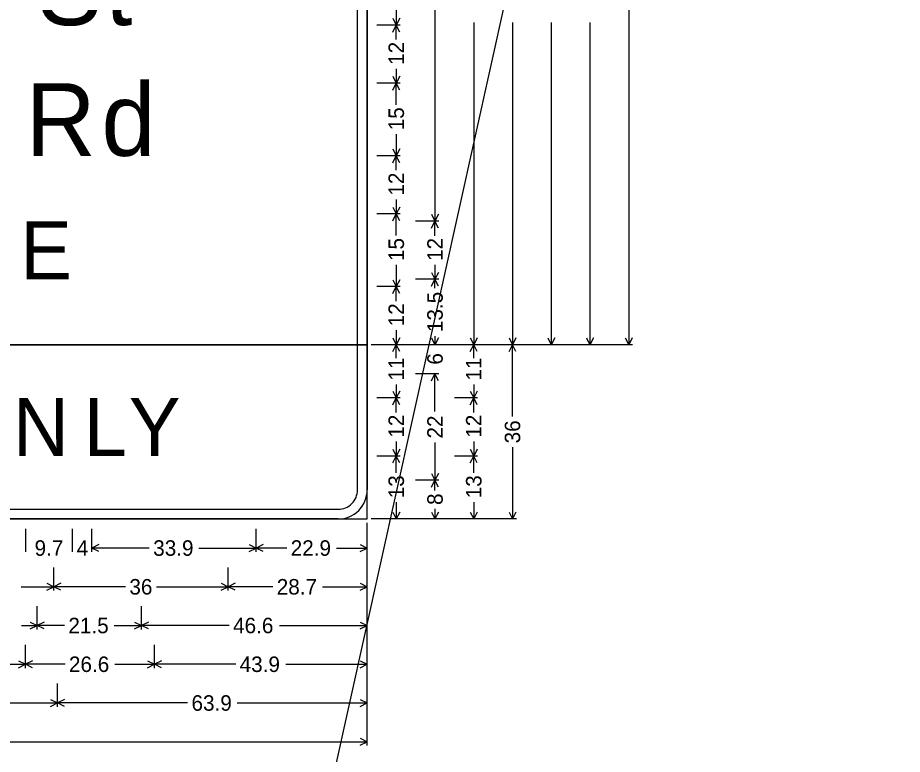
# Model space of a CAD drawing. Extents: x 667331 to 731245, y 738830 to 753817.
# Drawn here: x 721060.1 to 721334.1, y 749432.5 to 749660.7 of the extents above; entities that cross this region are included whole.
import ezdxf

# ---------------------------------------------------------------- set-up
doc = ezdxf.new("R2010")
doc.units = 0
doc.layers.add('R_SIGN', color=7, linetype='Continuous')

msp = doc.modelspace()

# ---------------------------------------------------------------- linework, layer by layer
at = {"layer": 'R_SIGN'}
for p, q in [((718814.03, 738859.19), (721334.05, 750219.98)), ((721249.31, 749678.92), (721249.31, 749559.39)), ((721189.31, 749674.91), (721189.31, 749597.64)), ((721177.31, 749665.1), (721177.31, 749658.39)), ((721176.24, 749660.53), (721177.31, 749658.39)), ((721178.39, 749660.53), (721177.31, 749658.39)), ((721178.51, 749658.39), (721171.31, 749658.39)), ((721176.24, 749656.24), (721177.31, 749658.39)), ((721177.31, 749653.91), (721177.31, 749658.39)), ((721178.39, 749656.24), (721177.31, 749658.39)), ((721201.31, 749659.16), (721201.31, 749559.39)), ((721213.31, 749659.16), (721213.31, 749559.39)), ((721225.31, 749659.16), (721225.31, 749559.39)), ((721237.31, 749659.16), (721237.31, 749559.39)), ((721177.31, 749644.87), (721177.31, 749640.39)), ((721176.24, 749642.53), (721177.31, 749640.39)), ((721178.39, 749642.53), (721177.31, 749640.39)), ((721178.51, 749640.39), (721171.31, 749640.39)), ((721176.24, 749638.24), (721177.31, 749640.39)), ((721177.31, 749633.68), (721177.31, 749640.39)), ((721178.39, 749638.24), (721177.31, 749640.39)), ((721177.31, 749624.6), (721177.31, 749617.89)), ((721176.24, 749620.03), (721177.31, 749617.89)), ((721178.39, 749620.03), (721177.31, 749617.89)), ((721178.51, 749617.89), (721171.31, 749617.89)), ((721176.24, 749615.74), (721177.31, 749617.89)), ((721177.31, 749613.41), (721177.31, 749617.89)), ((721178.39, 749615.74), (721177.31, 749617.89)), ((721177.31, 749604.37), (721177.31, 749599.89)), ((721178.51, 749599.89), (721171.31, 749599.89)), ((721176.24, 749602.03), (721177.31, 749599.89)), ((721176.24, 749597.74), (721177.31, 749599.89)), ((721178.39, 749602.03), (721177.31, 749599.89)), ((721177.31, 749593.18), (721177.31, 749599.89)), ((721178.39, 749597.74), (721177.31, 749599.89)), ((721190.51, 749597.64), (721183.31, 749597.64)), ((721188.24, 749599.78), (721189.31, 749597.64)), ((721188.24, 749595.49), (721189.31, 749597.64)), ((721190.39, 749599.78), (721189.31, 749597.64)), ((721189.31, 749593.16), (721189.31, 749597.64)), ((721190.39, 749595.49), (721189.31, 749597.64)), ((721177.31, 749584.1), (721177.31, 749577.39)), ((721189.31, 749584.12), (721189.31, 749579.64)), ((721188.24, 749581.78), (721189.31, 749579.64)), ((721190.39, 749581.78), (721189.31, 749579.64)), ((721176.24, 749579.53), (721177.31, 749577.39)), ((721178.39, 749579.53), (721177.31, 749577.39)), ((721190.51, 749579.64), (721183.31, 749579.64)), ((721190.51, 749579.64), (721183.31, 749579.64)), ((721188.24, 749577.49), (721189.31, 749579.64)), ((721189.31, 749576.95), (721189.31, 749579.64)), ((721190.39, 749577.49), (721189.31, 749579.64)), ((721178.51, 749577.39), (721171.31, 749577.39)), ((721178.51, 749577.39), (721171.31, 749577.39)), ((721176.24, 749575.24), (721177.31, 749577.39)), ((721177.31, 749572.91), (721177.31, 749577.39)), ((721178.39, 749575.24), (721177.31, 749577.39)), ((721176.24, 749561.53), (721177.31, 749559.39)), ((721177.31, 749563.87), (721177.31, 749559.39)), ((721178.39, 749561.53), (721177.31, 749559.39)), ((721188.24, 749561.53), (721189.31, 749559.39)), ((721189.31, 749562.08), (721189.31, 749559.39)), ((721190.39, 749561.53), (721189.31, 749559.39)), ((721200.24, 749561.53), (721201.31, 749559.39)), ((721202.39, 749561.53), (721201.31, 749559.39)), ((721212.24, 749561.53), (721213.31, 749559.39)), ((721214.39, 749561.53), (721213.31, 749559.39)), ((721224.24, 749561.53), (721225.31, 749559.39)), ((721226.39, 749561.53), (721225.31, 749559.39)), ((721236.24, 749561.53), (721237.31, 749559.39)), ((721238.39, 749561.53), (721237.31, 749559.39)), ((721248.24, 749561.53), (721249.31, 749559.39)), ((721250.39, 749561.53), (721249.31, 749559.39)), ((721250.51, 749559.39), (721169.51, 749559.39)), ((721214.51, 749559.39), (721169.51, 749559.39)), ((721178.51, 749559.39), (721171.31, 749559.39)), ((721178.51, 749559.39), (721171.31, 749559.39)), ((721176.24, 749557.24), (721177.31, 749559.39)), ((721177.31, 749555.19), (721177.31, 749559.39)), ((721178.39, 749557.24), (721177.31, 749559.39)), ((721190.51, 749559.39), (721183.31, 749559.39)), ((721190.51, 749559.39), (721183.31, 749559.39)), ((721202.51, 749559.39), (721195.31, 749559.39)), ((721202.51, 749559.39), (721195.31, 749559.39)), ((721200.24, 749557.24), (721201.31, 749559.39)), ((721201.31, 749555.19), (721201.31, 749559.39)), ((721202.39, 749557.24), (721201.31, 749559.39)), ((721214.51, 749559.39), (721207.31, 749559.39)), ((721212.24, 749557.24), (721213.31, 749559.39)), ((721213.31, 749537.17), (721213.31, 749559.39)), ((721214.39, 749557.24), (721213.31, 749559.39)), ((721226.51, 749559.39), (721219.31, 749559.39)), ((721238.51, 749559.39), (721231.31, 749559.39)), ((721190.51, 749550.39), (721183.31, 749550.39)), ((721188.24, 749548.24), (721189.31, 749550.39)), ((721189.31, 749538.67), (721189.31, 749550.39)), ((721190.39, 749548.24), (721189.31, 749550.39)), ((721176.24, 749545.03), (721177.31, 749542.89)), ((721177.31, 749547.08), (721177.31, 749542.89)), ((721178.39, 749545.03), (721177.31, 749542.89)), ((721200.24, 749545.03), (721201.31, 749542.89)), ((721201.31, 749547.08), (721201.31, 749542.89)), ((721202.39, 749545.03), (721201.31, 749542.89)), ((721178.51, 749542.89), (721171.31, 749542.89)), ((721176.24, 749540.74), (721177.31, 749542.89)), ((721177.31, 749538.41), (721177.31, 749542.89)), ((721178.39, 749540.74), (721177.31, 749542.89)), ((721202.51, 749542.89), (721195.31, 749542.89)), ((721200.24, 749540.74), (721201.31, 749542.89)), ((721201.31, 749538.41), (721201.31, 749542.89)), ((721202.39, 749540.74), (721201.31, 749542.89)), ((721177.31, 749529.37), (721177.31, 749524.89)), ((721189.31, 749529.11), (721189.31, 749517.39)), ((721201.31, 749529.37), (721201.31, 749524.89)), ((721176.24, 749527.03), (721177.31, 749524.89)), ((721178.39, 749527.03), (721177.31, 749524.89)), ((721200.24, 749527.03), (721201.31, 749524.89)), ((721202.39, 749527.03), (721201.31, 749524.89)), ((721213.31, 749527.61), (721213.31, 749505.39)), ((721178.51, 749524.89), (721171.31, 749524.89)), ((721178.51, 749524.89), (721171.31, 749524.89)), ((721176.24, 749522.74), (721177.31, 749524.89)), ((721177.31, 749519.68), (721177.31, 749524.89)), ((721178.39, 749522.74), (721177.31, 749524.89)), ((721202.51, 749524.89), (721195.31, 749524.89)), ((721202.51, 749524.89), (721195.31, 749524.89)), ((721200.24, 749522.74), (721201.31, 749524.89)), ((721201.31, 749519.68), (721201.31, 749524.89)), ((721202.39, 749522.74), (721201.31, 749524.89)), ((721188.24, 749519.53), (721189.31, 749517.39)), ((721190.39, 749519.53), (721189.31, 749517.39)), ((721190.51, 749517.39), (721183.31, 749517.39)), ((721190.51, 749517.39), (721183.31, 749517.39)), ((721188.24, 749515.24), (721189.31, 749517.39)), ((721189.31, 749514.25), (721189.31, 749517.39)), ((721190.39, 749515.24), (721189.31, 749517.39)), ((721177.31, 749510.6), (721177.31, 749505.39)), ((721201.31, 749510.6), (721201.31, 749505.39)), ((721176.24, 749507.53), (721177.31, 749505.39)), ((721178.39, 749507.53), (721177.31, 749505.39)), ((721188.24, 749507.53), (721189.31, 749505.39)), ((721189.31, 749508.53), (721189.31, 749505.39)), ((721190.39, 749507.53), (721189.31, 749505.39)), ((721200.24, 749507.53), (721201.31, 749505.39)), ((721202.39, 749507.53), (721201.31, 749505.39)), ((721212.24, 749507.53), (721213.31, 749505.39)), ((721214.39, 749507.53), (721213.31, 749505.39)), ((721168.31, 749435.19), (721168.31, 749504.19)), ((721214.51, 749505.39), (721169.51, 749505.39)), ((721178.51, 749505.39), (721171.31, 749505.39)), ((721190.51, 749505.39), (721183.31, 749505.39)), ((721202.51, 749505.39), (721195.31, 749505.39)), ((721062.56, 749495.19), (721062.56, 749502.39)), ((721077.06, 749495.19), (721077.06, 749502.39)), ((721083.06, 749495.19), (721083.06, 749502.39)), ((721133.9, 749495.19), (721133.9, 749502.39)), ((721133.9, 749495.19), (721133.9, 749502.39)), ((721168.31, 749495.19), (721168.31, 749502.39)), ((721085.2, 749497.46), (721083.06, 749496.39)), ((721100.83, 749496.39), (721083.06, 749496.39)), ((721085.2, 749495.31), (721083.06, 749496.39)), ((721116.13, 749496.39), (721133.9, 749496.39)), ((721131.76, 749497.46), (721133.9, 749496.39)), ((721131.76, 749495.31), (721133.9, 749496.39)), ((721136.05, 749497.46), (721133.9, 749496.39)), ((721143.41, 749496.39), (721133.9, 749496.39)), ((721136.05, 749495.31), (721133.9, 749496.39)), ((721158.81, 749496.39), (721168.31, 749496.39)), ((721166.17, 749497.46), (721168.31, 749496.39)), ((721166.17, 749495.31), (721168.31, 749496.39)), ((721071.23, 749483.19), (721071.23, 749490.39)), ((721125.23, 749483.19), (721125.23, 749490.39)), ((721125.23, 749483.19), (721125.23, 749490.39)), ((721168.31, 749483.19), (721168.31, 749490.39)), ((721069.09, 749485.46), (721071.23, 749484.39)), ((721073.38, 749485.46), (721071.23, 749484.39)), ((721123.09, 749485.46), (721125.23, 749484.39)), ((721127.38, 749485.46), (721125.23, 749484.39)), ((721166.17, 749485.46), (721168.31, 749484.39)), ((721061.1, 749484.39), (721071.23, 749484.39)), ((721069.09, 749483.31), (721071.23, 749484.39)), ((721093.45, 749484.39), (721071.23, 749484.39)), ((721073.38, 749483.31), (721071.23, 749484.39)), ((721103.01, 749484.39), (721125.23, 749484.39)), ((721123.09, 749483.31), (721125.23, 749484.39)), ((721139.09, 749484.39), (721125.23, 749484.39)), ((721127.38, 749483.31), (721125.23, 749484.39)), ((721154.46, 749484.39), (721168.31, 749484.39)), ((721166.17, 749483.31), (721168.31, 749484.39)), ((721066.12, 749471.19), (721066.12, 749478.39)), ((721098.4, 749471.19), (721098.4, 749478.39)), ((721098.4, 749471.19), (721098.4, 749478.39)), ((721168.31, 749471.19), (721168.31, 749478.39)), ((721061.22, 749472.39), (721066.12, 749472.39)), ((721063.97, 749473.46), (721066.12, 749472.39)), ((721063.97, 749471.31), (721066.12, 749472.39)), ((721068.26, 749473.46), (721066.12, 749472.39)), ((721074.56, 749472.39), (721066.12, 749472.39)), ((721068.26, 749471.31), (721066.12, 749472.39)), ((721089.96, 749472.39), (721098.4, 749472.39)), ((721096.26, 749473.46), (721098.4, 749472.39)), ((721096.26, 749471.31), (721098.4, 749472.39)), ((721100.55, 749473.46), (721098.4, 749472.39)), ((721125.57, 749472.39), (721098.4, 749472.39)), ((721100.55, 749471.31), (721098.4, 749472.39)), ((721141.14, 749472.39), (721168.31, 749472.39)), ((721166.17, 749473.46), (721168.31, 749472.39)), ((721166.17, 749471.31), (721168.31, 749472.39)), ((721062.49, 749459.19), (721062.49, 749466.39)), ((721102.41, 749459.19), (721102.41, 749466.39)), ((721102.41, 749459.19), (721102.41, 749466.39)), ((721168.31, 749459.19), (721168.31, 749466.39)), ((721056.69, 749460.39), (721062.49, 749460.39)), ((721060.35, 749461.46), (721062.49, 749460.39)), ((721060.35, 749459.31), (721062.49, 749460.39)), ((721064.64, 749461.46), (721062.49, 749460.39)), ((721074.73, 749460.39), (721062.49, 749460.39)), ((721064.64, 749459.31), (721062.49, 749460.39)), ((721090.17, 749460.39), (721102.41, 749460.39)), ((721100.26, 749461.46), (721102.41, 749460.39)), ((721100.26, 749459.31), (721102.41, 749460.39)), ((721104.56, 749461.46), (721102.41, 749460.39)), ((721127.6, 749460.39), (721102.41, 749460.39)), ((721104.56, 749459.31), (721102.41, 749460.39)), ((721143.12, 749460.39), (721168.31, 749460.39)), ((721166.17, 749461.46), (721168.31, 749460.39)), ((721166.17, 749459.31), (721168.31, 749460.39)), ((721072.42, 749447.19), (721072.42, 749454.39)), ((721072.42, 749447.19), (721072.42, 749454.39)), ((721168.31, 749447.19), (721168.31, 749454.39)), ((721070.27, 749449.46), (721072.42, 749448.39)), ((721074.56, 749449.46), (721072.42, 749448.39)), ((721166.17, 749449.46), (721168.31, 749448.39)), ((721049.06, 749448.39), (721072.42, 749448.39)), ((721070.27, 749447.31), (721072.42, 749448.39)), ((721112.69, 749448.39), (721072.42, 749448.39)), ((721074.56, 749447.31), (721072.42, 749448.39)), ((721128.04, 749448.39), (721168.31, 749448.39)), ((721166.17, 749447.31), (721168.31, 749448.39)), ((721008.52, 749436.39), (721168.31, 749436.39)), ((721166.17, 749437.46), (721168.31, 749436.39)), ((721166.17, 749435.31), (721168.31, 749436.39))]:
    msp.add_line(p, q, dxfattribs=at)
for points in [[(720835.31, 749559.39), (721168.31, 749559.39), (721168.31, 749811.39), (720835.31, 749811.39), (720835.31, 749559.39), (720835.31, 749559.39)], [(721165.31, 749559.39), (721165.31, 749802.39)], [(721168.31, 749802.39), (721168.31, 749559.39)], [(720835.31, 749505.39), (721168.31, 749505.39), (721168.31, 749559.39), (720835.31, 749559.39), (720835.31, 749505.39), (720835.31, 749505.39)], [(721165.31, 749514.39), (721165.31, 749559.39)], [(721168.31, 749559.39), (721168.31, 749514.39)], [(720844.31, 749508.39), (721159.31, 749508.39)], [(721159.31, 749505.39), (720844.31, 749505.39)]]:
    msp.add_lwpolyline(points, dxfattribs=at)
for radius in [9, 6]:
    msp.add_arc((721159.31, 749514.39), radius, 270.0001, 0.0003, dxfattribs=at)

# ---------------------------------------------------------------- texts
for s, height, p in [('S', 22.5, (721066.12, 749658.39)), ('t', 22.5, (721087.22, 749658.39)), ('d', 22.5, (721086.01, 749617.89)), ('R', 22.5, (721062.49, 749617.89)), ('E', 18, (721060.82, 749579.64)), ('N', 18, (721058.56, 749524.89)), ('L', 18, (721080.53, 749524.89)), ('Y', 18, (721094.46, 749524.89)), ('9.7', 4.8, (721065.29, 749493.99)), ('4', 4.8, (721078.33, 749493.99)), ('33.9', 4.8, (721102.03, 749493.99)), ('22.9', 4.8, (721144.61, 749493.99)), ('36', 4.8, (721094.65, 749481.99)), ('28.7', 4.8, (721140.29, 749481.99)), ('21.5', 4.8, (721075.76, 749469.99)), ('46.6', 4.8, (721126.77, 749469.99)), ('26.6', 4.8, (721075.93, 749457.99)), ('43.9', 4.8, (721128.8, 749457.99)), ('63.9', 4.8, (721113.89, 749445.99))]:
    msp.add_text(s, height=height, dxfattribs=at).set_placement(p)
for s, p in [('12', (721179.71, 749646.07)), ('15', (721179.71, 749625.8)), ('12', (721179.71, 749605.57)), ('15', (721179.71, 749585.3)), ('12', (721191.71, 749585.32)), ('13.5', (721191.71, 749563.28)), ('12', (721179.71, 749565.07)), ('6', (721191.71, 749553.2)), ('11', (721179.71, 749548.28)), ('11', (721203.71, 749548.28)), ('12', (721179.71, 749530.57)), ('22', (721191.71, 749530.31)), ('12', (721203.71, 749530.57)), ('36', (721215.71, 749528.81)), ('13', (721179.71, 749511.8)), ('13', (721203.71, 749511.8)), ('8', (721191.71, 749509.73))]:
    msp.add_text(s, height=4.8, rotation=90.0002, dxfattribs=at).set_placement(p)

doc.saveas('drawing.dxf')
